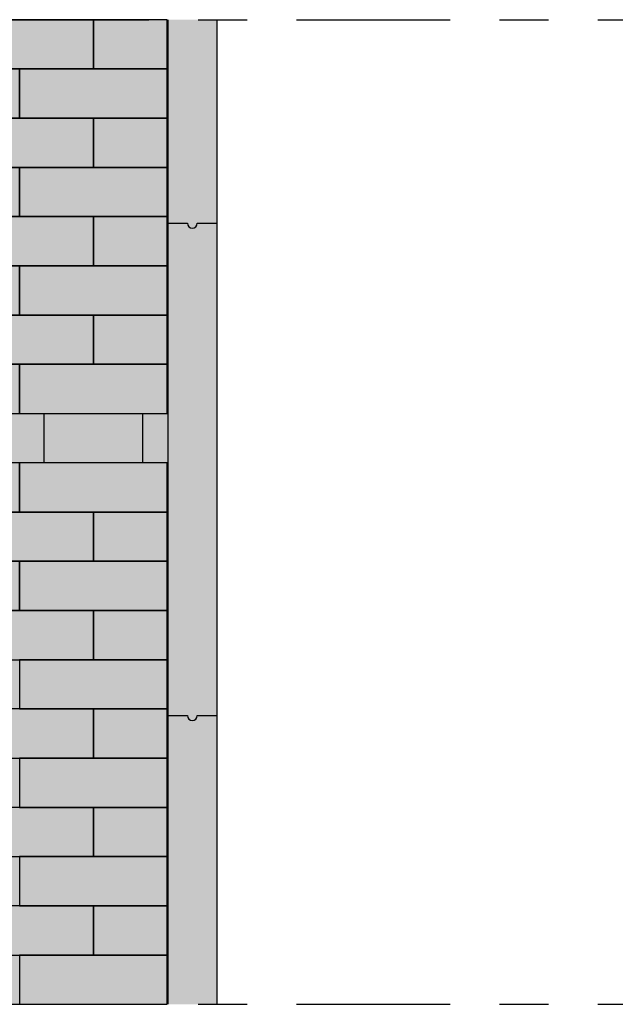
# Model space of a CAD drawing. Header units: metres. Extents: x 104013 to 108981, y 427946 to 428479.
# Tile 286 of 330: x 108881.9 to 108883.11, y 428291.14 to 428293.14. Entities that reach past the tile are written whole.
import ezdxf

# ---------------------------------------------------------------- set-up
doc = ezdxf.new("R2010")
doc.units = ezdxf.units.M
doc.linetypes.add('CENTER', pattern=[2, 1.25, -0.25, 0.25, -0.25])
doc.linetypes.add('XX-AFBREEK', pattern=[7, 4, -1, 1, -1])
for name, color, linetype, lineweight in [('N-WE-VH-KANTOPSLUITING_ELEMENT_INRITBAND-SD', 252, 'Continuous', 25), ('N-WE-VH-VERHARDING-GD', 7, 'Continuous', 25), ('X-XX-AL-AFBREEKLIJN-GD', 7, 'XX-AFBREEK', 25)]:
    doc.layers.add(name, color=color, linetype=linetype, lineweight=lineweight)
doc.layers.add('N-WE-VH-VERHARDING-AP_VOETPAD', color=7, linetype='Continuous', true_color=0xdbdbdb)

msp = doc.modelspace()

# ---------------------------------------------------------------- hatches: boundary and pattern name
at = {"layer": 'N-WE-VH-KANTOPSLUITING_ELEMENT_INRITBAND-SD'}
h = msp.add_hatch(color=253, dxfattribs=at)
h.dxf.hatch_style = 1
h.paths.add_polyline_path([(108882.3046, 428291.142), (108882.3046, 428293.142), (108882.2046, 428293.142), (108882.2046, 428291.142)])
at = {"layer": 'N-WE-VH-VERHARDING-AP_VOETPAD'}
h = msp.add_hatch(color=256, dxfattribs=at)
h.dxf.hatch_style = 1
h.paths.add_polyline_path([(108881.7536, 428293.142), (108882.2036, 428293.142), (108882.2046, 428291.142), (108881.7536, 428291.142)])
at = {"layer": 'N-WE-VH-VERHARDING-AP_VOETPAD', "true_color": 0xffffff}
h = msp.add_hatch(color=7, dxfattribs=at)
h.dxf.hatch_style = 1
h.paths.add_polyline_path([(108881.9536, 428292.342), (108881.9036, 428292.342), (108881.7536, 428292.342), (108881.7536, 428292.242), (108881.9036, 428292.242), (108881.9536, 428292.242)])
h.paths.add_polyline_path([(108879.9536, 428292.342), (108879.7536, 428292.342), (108879.7536, 428292.242), (108879.8036, 428292.242), (108879.9536, 428292.242)])
h.paths.add_polyline_path([(108880.3536, 428292.342), (108880.1536, 428292.342), (108880.1536, 428292.242), (108880.3536, 428292.242)])
h.paths.add_polyline_path([(108880.7536, 428292.342), (108880.5536, 428292.342), (108880.5536, 428292.242), (108880.7536, 428292.242)])
h.paths.add_polyline_path([(108881.1536, 428292.342), (108880.9536, 428292.342), (108880.9536, 428292.242), (108881.1536, 428292.242)])
h.paths.add_polyline_path([(108881.5536, 428292.342), (108881.3536, 428292.342), (108881.3536, 428292.242), (108881.5536, 428292.242)])
at = {"layer": 'N-WE-VH-VERHARDING-AP_VOETPAD'}
h = msp.add_hatch(color=256, dxfattribs=at)
h.dxf.hatch_style = 1
h.paths.add_polyline_path([(108882.1536, 428292.342), (108881.9536, 428292.342), (108881.9536, 428292.242), (108882.1536, 428292.242)])
h.paths.add_polyline_path([(108882.2046, 428292.342), (108882.1536, 428292.342), (108882.1536, 428292.242), (108882.2046, 428292.242)])

# ---------------------------------------------------------------- linework, layer by layer
at = {"layer": 'N-WE-VH-VERHARDING-GD'}
for points in [[(108882.0536, 428293.042), (108882.0536, 428293.142), (108881.7536, 428293.142), (108881.7536, 428293.042)], [(108882.2036, 428293.042), (108882.2036, 428293.142), (108882.0536, 428293.142), (108882.0536, 428293.042)], [(108881.9036, 428292.942), (108881.9036, 428293.042), (108881.6036, 428293.042), (108881.6036, 428292.942)], [(108882.2036, 428292.942), (108882.2036, 428293.042), (108881.9036, 428293.042), (108881.9036, 428292.942)], [(108882.0536, 428292.842), (108882.0536, 428292.942), (108881.7536, 428292.942), (108881.7536, 428292.842)], [(108882.2036, 428292.842), (108882.2036, 428292.942), (108882.0536, 428292.942), (108882.0536, 428292.842)], [(108881.9036, 428292.742), (108881.9036, 428292.842), (108881.6036, 428292.842), (108881.6036, 428292.742)], [(108882.2036, 428292.742), (108882.2036, 428292.842), (108881.9036, 428292.842), (108881.9036, 428292.742)], [(108882.0536, 428292.642), (108882.0536, 428292.742), (108881.7536, 428292.742), (108881.7536, 428292.642)], [(108882.2036, 428292.642), (108882.2036, 428292.742), (108882.0536, 428292.742), (108882.0536, 428292.642)], [(108881.9036, 428292.542), (108881.9036, 428292.642), (108881.6036, 428292.642), (108881.6036, 428292.542)], [(108882.2036, 428292.542), (108882.2036, 428292.642), (108881.9036, 428292.642), (108881.9036, 428292.542)], [(108882.0536, 428292.442), (108882.0536, 428292.542), (108881.7536, 428292.542), (108881.7536, 428292.442)], [(108882.2036, 428292.442), (108882.2036, 428292.542), (108882.0536, 428292.542), (108882.0536, 428292.442)], [(108881.9036, 428292.342), (108881.9036, 428292.442), (108881.6036, 428292.442), (108881.6036, 428292.342)], [(108882.2036, 428292.342), (108882.2036, 428292.442), (108881.9036, 428292.442), (108881.9036, 428292.342)], [(108881.9036, 428292.142), (108881.9036, 428292.242), (108881.6036, 428292.242), (108881.6036, 428292.142)], [(108882.2036, 428292.142), (108882.2036, 428292.242), (108881.9036, 428292.242), (108881.9036, 428292.142)], [(108882.0536, 428292.042), (108882.0536, 428292.142), (108881.7536, 428292.142), (108881.7536, 428292.042)], [(108882.2036, 428292.042), (108882.2036, 428292.142), (108882.0536, 428292.142), (108882.0536, 428292.042)], [(108881.9036, 428291.942), (108881.9036, 428292.042), (108881.6036, 428292.042), (108881.6036, 428291.942)], [(108882.2036, 428291.942), (108882.2036, 428292.042), (108881.9036, 428292.042), (108881.9036, 428291.942)], [(108882.0536, 428291.842), (108882.0536, 428291.942), (108881.7536, 428291.942), (108881.7536, 428291.842)], [(108882.2036, 428291.842), (108882.2036, 428291.942), (108882.0536, 428291.942), (108882.0536, 428291.842)], [(108882.2036, 428291.742), (108882.2036, 428291.842), (108881.9036, 428291.842), (108881.9036, 428291.742)], [(108882.0536, 428291.642), (108882.0536, 428291.742), (108881.7536, 428291.742), (108881.7536, 428291.642)], [(108882.2036, 428291.642), (108882.2036, 428291.742), (108882.0536, 428291.742), (108882.0536, 428291.642)], [(108882.2036, 428291.542), (108882.2036, 428291.642), (108881.9036, 428291.642), (108881.9036, 428291.542)], [(108882.0536, 428291.442), (108882.0536, 428291.542), (108881.7536, 428291.542), (108881.7536, 428291.442)], [(108882.2036, 428291.442), (108882.2036, 428291.542), (108882.0536, 428291.542), (108882.0536, 428291.442)], [(108882.2036, 428291.342), (108882.2036, 428291.442), (108881.9036, 428291.442), (108881.9036, 428291.342)], [(108882.0536, 428291.242), (108882.0536, 428291.342), (108881.7536, 428291.342), (108881.7536, 428291.242)], [(108882.2036, 428291.242), (108882.2036, 428291.342), (108882.0536, 428291.342), (108882.0536, 428291.242)], [(108882.2036, 428291.142), (108882.2036, 428291.242), (108881.9036, 428291.242), (108881.9036, 428291.142)]]:
    msp.add_lwpolyline(points, close=True, dxfattribs=at)
at = {"layer": 'N-WE-VH-VERHARDING-GD', "flags": 128}
for points in [[(108882.2046, 428293.142), (108882.2046, 428291.142)], [(108882.3046, 428293.142), (108882.3046, 428291.142)]]:
    msp.add_lwpolyline(points, dxfattribs=at)
at = {"layer": 'N-WE-VH-VERHARDING-GD'}
for points in [[(108882.2046, 428292.7284), (108882.2446, 428292.7284)], [(108882.2646, 428292.7284), (108882.3046, 428292.7284)], [(108881.9536, 428292.242), (108881.9536, 428292.342)], [(108882.1536, 428292.242), (108882.1536, 428292.342)], [(108882.2046, 428291.7284), (108882.2446, 428291.7284)], [(108882.2646, 428291.7284), (108882.3046, 428291.7284)]]:
    msp.add_lwpolyline(points, dxfattribs=at)
for centre in [(108882.2546, 428292.7284), (108882.2546, 428291.7284)]:
    msp.add_arc(centre, 0.01, 180, 0, dxfattribs=at)
at = {"layer": 'X-XX-AL-AFBREEKLIJN-GD', "linetype": 'CENTER', "ltscale": 0.25}
for points in [[(108859.8036, 428293.142), (108892.3046, 428293.142)], [(108859.8036, 428291.142), (108892.3046, 428291.142)]]:
    msp.add_lwpolyline(points, dxfattribs=at)

doc.saveas('drawing.dxf')
